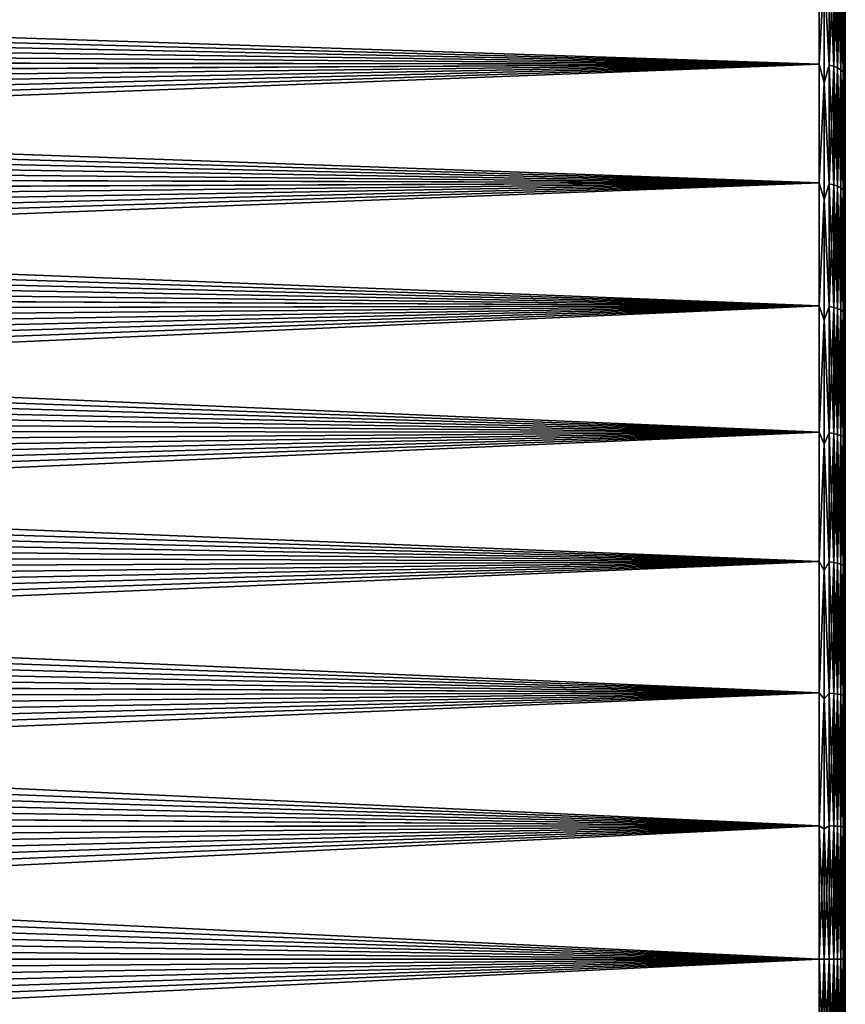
# Model space of a CAD drawing. Header units: metres. Extents: x -22 to 72, y -237 to 23.
# Tile 352 of 363: x 50.52 to 60, y -0.52 to 10.79. Entities that reach past the tile are written whole.
import ezdxf

# ---------------------------------------------------------------- set-up
doc = ezdxf.new("R2010")
doc.units = ezdxf.units.M
doc.layers.add('solid_509588_MEDIA_SW0001', color=7, linetype='CONTINUOUS')

msp = doc.modelspace()

# ---------------------------------------------------------------- linework, layer by layer
at = {"layer": 'solid_509588_MEDIA_SW0001'}
for points in [[(59.700001, 11.587123, 66.986046), (59.700001, 10.277775, 66.186966), (25.962852, 11.386528, 66.854973)], [(59.700001, 11.587123, 102.013954), (26.182413, 10.964672, 102.410217), (26.287201, 10.74994, 102.539925)], [(59.700001, 11.587123, 102.013954), (26.287201, 10.74994, 102.539925), (26.389166, 10.534346, 102.666664)], [(59.700001, 11.587123, 102.013954), (26.389166, 10.534346, 102.666664), (26.488371, 10.317932, 102.790443)], [(59.700001, 10.277775, 102.813034), (59.700001, 11.587123, 102.013954), (26.488371, 10.317932, 102.790443)], [(59.758526, 11.350341, 66.838524), (59.700001, 10.277775, 66.186966), (59.700001, 11.587123, 66.986046)], [(59.758526, 11.350341, 102.161476), (59.700001, 11.587123, 102.013954), (59.700001, 10.277775, 102.813034)], [(59.814861, 11.57451, 67.005112), (59.814861, 10.266587, 66.206894), (59.758526, 11.350341, 66.838524)], [(59.814861, 10.266587, 102.793106), (59.814861, 11.57451, 101.994888), (59.758526, 11.350341, 102.161476)], [(59.866768, 10.252998, 66.23111), (59.814861, 10.266587, 66.206894), (59.814861, 11.57451, 67.005112)], [(59.866768, 11.55919, 67.028267), (59.866768, 10.252998, 66.23111), (59.814861, 11.57451, 67.005112)], [(59.866768, 11.55919, 101.971733), (59.814861, 11.57451, 101.994888), (59.814861, 10.266587, 102.793106)], [(59.866768, 10.252998, 102.76889), (59.866768, 11.55919, 101.971733), (59.814861, 10.266587, 102.793106)], [(59.912258, 10.23471, 66.263695), (59.866768, 10.252998, 66.23111), (59.866768, 11.55919, 67.028267)], [(59.912258, 11.53857, 67.059433), (59.912258, 10.23471, 66.263695), (59.866768, 11.55919, 67.028267)], [(59.912258, 11.538571, 101.940567), (59.866768, 11.55919, 101.971733), (59.866768, 10.252998, 102.76889)], [(59.912258, 10.23471, 102.736305), (59.912258, 11.538571, 101.940567), (59.866768, 10.252998, 102.76889)], [(59.949574, 11.513448, 101.902596), (59.912258, 11.538571, 101.940567), (59.912258, 10.23471, 102.736305)], [(59.949574, 10.212425, 66.303406), (59.912258, 10.23471, 66.263695), (59.912258, 11.53857, 67.059433)], [(59.949574, 11.513448, 67.097404), (59.949574, 10.212425, 66.303406), (59.912258, 11.53857, 67.059433)], [(59.949574, 10.212425, 102.696594), (59.949574, 11.513448, 101.902596), (59.912258, 10.23471, 102.736305)], [(59.977276, 10.187004, 66.348701), (59.949574, 10.212425, 66.303406), (59.949574, 11.513448, 67.097404)], [(59.977276, 11.484788, 67.140724), (59.977276, 10.187004, 66.348701), (59.949574, 11.513448, 67.097404)], [(59.977276, 11.484788, 101.859276), (59.949574, 11.513448, 101.902596), (59.949574, 10.212425, 102.696594)], [(59.977276, 10.187004, 102.651299), (59.977276, 11.484788, 101.859276), (59.949574, 10.212425, 102.696594)], [(59.994305, 10.159424, 66.397842), (59.977276, 10.187004, 66.348701), (59.977276, 11.484788, 67.140724)], [(59.994305, 11.453694, 67.187721), (59.994305, 10.159424, 66.397842), (59.977276, 11.484788, 67.140724)], [(59.994305, 11.453694, 101.812279), (59.977276, 11.484788, 101.859276), (59.977276, 10.187004, 102.651299)], [(59.994305, 10.159424, 102.602158), (59.994305, 11.453694, 101.812279), (59.977276, 10.187004, 102.651299)], [(59.994305, 10.159424, 102.602158), (60, 11.408188, 101.772614), (59.994305, 11.453694, 101.812279)], [(59.994305, 11.453694, 67.187721), (60, 11.408188, 67.227386), (59.994305, 10.159424, 66.397842)], [(59.700001, 10.277775, 66.186966), (26.074074, 11.17265, 66.718781), (25.962852, 11.386528, 66.854973)], [(59.758526, 11.350341, 66.838524), (59.758526, 10.061466, 66.073799), (59.700001, 10.277775, 66.186966)], [(59.758526, 10.061466, 102.926201), (59.758526, 11.350341, 102.161476), (59.700001, 10.277775, 102.813034)], [(59.814861, 10.266587, 66.206894), (59.758526, 10.061466, 66.073799), (59.758526, 11.350341, 66.838524)], [(59.814861, 10.266587, 102.793106), (59.758526, 11.350341, 102.161476), (59.758526, 10.061466, 102.926201)], [(59.994305, 10.159424, 102.602158), (60, 10.116483, 102.559525), (60, 11.408188, 101.772614)], [(59.994305, 10.159424, 66.397842), (60, 11.408188, 67.227386), (60, 10.116483, 66.440475)], [(60, 11.408188, 67.227386), (60, 11.408188, 101.772614), (60, 10.116483, 102.559525)], [(60, 10.116483, 66.440475), (60, 11.408188, 67.227386), (60, 10.116483, 102.559525)], [(59.700001, 10.277775, 66.186966), (26.182388, 10.957884, 66.585625), (26.074074, 11.17265, 66.718781)], [(59.700001, 10.277775, 66.186966), (26.287783, 10.74232, 66.455536), (26.182388, 10.957884, 66.585625)], [(59.700001, 10.277775, 66.186966), (26.390305, 10.52602, 66.328514), (26.287783, 10.74232, 66.455536)], [(59.700001, 10.277775, 66.186966), (26.489998, 10.309046, 66.204544), (26.390305, 10.52602, 66.328514)], [(59.700001, 10.277775, 102.813034), (26.488371, 10.317932, 102.790443), (26.584871, 10.100739, 102.911278)], [(59.700001, 10.277775, 66.186966), (26.586912, 10.091457, 66.083633), (26.489998, 10.309046, 66.204544)], [(59.700001, 10.277775, 102.813034), (26.584871, 10.100739, 102.911278), (26.678715, 9.882822, 103.02916)], [(59.700001, 10.277775, 66.186966), (59.700001, 8.91359, 65.485588), (26.586912, 10.091457, 66.083633)], [(59.700001, 10.277775, 102.813034), (26.678715, 9.882822, 103.02916), (26.769737, 9.66438, 103.144028)], [(59.700001, 10.277775, 102.813034), (26.769737, 9.66438, 103.144028), (26.857971, 9.445384, 103.255928)], [(59.700001, 10.277775, 102.813034), (26.857971, 9.445384, 103.255928), (26.943516, 9.225739, 103.364937)], [(59.700001, 10.277775, 102.813034), (26.943516, 9.225739, 103.364937), (27.026466, 9.005344, 103.47113)], [(59.700001, 8.91359, 103.514412), (59.700001, 10.277775, 102.813034), (27.026466, 9.005344, 103.47113)], [(59.758526, 10.061466, 66.073799), (59.700001, 8.91359, 65.485588), (59.700001, 10.277775, 66.186966)], [(59.758526, 10.061466, 102.926201), (59.700001, 10.277775, 102.813034), (59.700001, 8.91359, 103.514412)], [(59.814861, 10.266587, 66.206894), (59.814861, 8.903888, 65.506287), (59.758526, 10.061466, 66.073799)], [(59.814861, 8.903888, 103.493713), (59.814861, 10.266587, 102.793106), (59.758526, 10.061466, 102.926201)], [(59.866768, 8.892103, 65.531425), (59.814861, 8.903888, 65.506287), (59.814861, 10.266587, 66.206894)], [(59.866768, 10.252998, 66.23111), (59.866768, 8.892103, 65.531425), (59.814861, 10.266587, 66.206894)], [(59.866768, 10.252998, 102.76889), (59.814861, 10.266587, 102.793106), (59.814861, 8.903888, 103.493713)], [(59.866768, 8.892103, 103.468575), (59.866768, 10.252998, 102.76889), (59.814861, 8.903888, 103.493713)], [(59.912258, 8.876242, 65.565262), (59.866768, 8.892103, 65.531425), (59.866768, 10.252998, 66.23111)], [(59.912258, 10.23471, 66.263695), (59.912258, 8.876242, 65.565262), (59.866768, 10.252998, 66.23111)], [(59.912258, 10.23471, 102.736305), (59.866768, 10.252998, 102.76889), (59.866768, 8.892103, 103.468575)], [(59.912258, 8.876242, 103.434738), (59.912258, 10.23471, 102.736305), (59.866768, 8.892103, 103.468575)], [(59.949574, 8.856915, 65.606483), (59.912258, 8.876242, 65.565262), (59.912258, 10.23471, 66.263695)], [(59.949574, 10.212425, 66.303406), (59.949574, 8.856915, 65.606483), (59.912258, 10.23471, 66.263695)], [(59.949574, 10.212425, 102.696594), (59.912258, 10.23471, 102.736305), (59.912258, 8.876242, 103.434738)], [(59.949574, 8.856915, 103.393517), (59.949574, 10.212425, 102.696594), (59.912258, 8.876242, 103.434738)], [(59.977276, 8.834867, 65.653519), (59.949574, 8.856915, 65.606483), (59.949574, 10.212425, 66.303406)], [(59.977276, 10.187004, 66.348701), (59.977276, 8.834867, 65.653519), (59.949574, 10.212425, 66.303406)], [(59.977276, 10.187004, 102.651299), (59.949574, 10.212425, 102.696594), (59.949574, 8.856915, 103.393517)], [(59.977276, 8.834867, 103.346481), (59.977276, 10.187004, 102.651299), (59.949574, 8.856915, 103.393517)], [(59.994305, 8.810948, 65.704544), (59.977276, 8.834867, 65.653519), (59.977276, 10.187004, 66.348701)], [(59.994305, 10.159424, 66.397842), (59.994305, 8.810948, 65.704544), (59.977276, 10.187004, 66.348701)], [(59.994305, 10.159424, 102.602158), (59.977276, 10.187004, 102.651299), (59.977276, 8.834867, 103.346481)], [(59.700001, 8.91359, 65.485588), (26.68107, 9.873339, 65.965782), (26.586912, 10.091457, 66.083633)], [(59.994305, 8.810948, 103.295456), (59.994305, 10.159424, 102.602158), (59.977276, 8.834867, 103.346481)], [(59.994305, 8.810948, 103.295456), (60, 10.116483, 102.559525), (59.994305, 10.159424, 102.602158)], [(59.994305, 10.159424, 66.397842), (60, 10.116483, 66.440475), (59.994305, 8.810948, 65.704544)], [(59.994305, 8.810948, 103.295456), (60, 8.7711, 103.24987), (60, 10.116483, 102.559525)], [(59.994305, 8.810948, 65.704544), (60, 10.116483, 66.440475), (60, 8.7711, 65.75013)], [(60, 10.116483, 66.440475), (60, 10.116483, 102.559525), (60, 8.7711, 103.24987)], [(60, 8.7711, 65.75013), (60, 10.116483, 66.440475), (60, 8.7711, 103.24987)], [(59.758526, 10.061466, 66.073799), (59.758526, 8.721321, 65.402969), (59.700001, 8.91359, 65.485588)], [(59.758526, 8.721321, 103.597031), (59.758526, 10.061466, 102.926201), (59.700001, 8.91359, 103.514412)], [(59.814861, 8.903888, 65.506287), (59.758526, 8.721321, 65.402969), (59.758526, 10.061466, 66.073799)], [(59.814861, 8.903888, 103.493713), (59.758526, 10.061466, 102.926201), (59.758526, 8.721321, 103.597031)], [(59.700001, 8.91359, 65.485588), (26.772305, 9.654941, 65.851082), (26.68107, 9.873339, 65.965782)], [(59.700001, 8.91359, 65.485588), (26.860659, 9.436201, 65.739456), (26.772305, 9.654941, 65.851082)], [(59.700001, 8.91359, 65.485588), (26.946255, 9.216966, 65.630775), (26.860659, 9.436201, 65.739456)], [(59.700001, 8.91359, 65.485588), (27.029217, 8.997074, 65.524948), (26.946255, 9.216966, 65.630775)], [(59.700001, 8.91359, 103.514412), (27.026466, 9.005344, 103.47113), (27.106924, 8.7841, 103.574577)], [(59.700001, 8.91359, 65.485588), (27.109665, 8.77636, 65.42186), (27.029217, 8.997074, 65.524948)], [(59.700001, 8.91359, 103.514412), (27.106924, 8.7841, 103.574577), (27.184969, 8.561919, 103.675339)], [(59.700001, 8.91359, 65.485588), (59.700001, 7.501849, 64.885658), (27.109665, 8.77636, 65.42186)], [(59.700001, 8.91359, 103.514412), (27.184969, 8.561919, 103.675339), (27.260431, 8.339074, 103.773293)], [(59.700001, 8.91359, 103.514412), (27.260431, 8.339074, 103.773293), (27.333309, 8.115613, 103.868446)], [(59.700001, 8.91359, 103.514412), (27.333309, 8.115613, 103.868446), (27.403685, 7.891457, 103.960854)], [(59.700001, 8.91359, 103.514412), (27.403685, 7.891457, 103.960854), (27.471643, 7.666525, 104.05056)], [(59.700001, 7.501849, 104.114342), (59.700001, 8.91359, 103.514412), (27.471643, 7.666525, 104.05056)], [(59.758526, 8.721321, 65.402969), (59.700001, 7.501849, 64.885658), (59.700001, 8.91359, 65.485588)], [(59.758526, 8.721321, 103.597031), (59.700001, 8.91359, 103.514412), (59.700001, 7.501849, 104.114342)], [(59.814861, 8.903888, 65.506287), (59.814861, 7.493683, 64.907013), (59.758526, 8.721321, 65.402969)], [(59.814861, 7.493683, 104.092987), (59.814861, 8.903888, 103.493713), (59.758526, 8.721321, 103.597031)], [(59.866768, 7.483764, 64.932945), (59.814861, 7.493683, 64.907013), (59.814861, 8.903888, 65.506287)], [(59.866768, 8.892103, 65.531425), (59.866768, 7.483764, 64.932945), (59.814861, 8.903888, 65.506287)], [(59.866768, 8.892103, 103.468575), (59.814861, 8.903888, 103.493713), (59.814861, 7.493683, 104.092987)], [(59.866768, 7.483764, 104.067055), (59.866768, 8.892103, 103.468575), (59.814861, 7.493683, 104.092987)], [(59.912258, 7.470415, 64.96785), (59.866768, 7.483764, 64.932945), (59.866768, 8.892103, 65.531425)], [(59.912258, 8.876242, 65.565262), (59.912258, 7.470415, 64.96785), (59.866768, 8.892103, 65.531425)], [(59.912258, 8.876242, 103.434738), (59.866768, 8.892103, 103.468575), (59.866768, 7.483764, 104.067055)], [(59.912258, 7.470415, 104.03215), (59.912258, 8.876242, 103.434738), (59.866768, 7.483764, 104.067055)], [(59.949574, 7.454149, 65.010376), (59.912258, 7.470415, 64.96785), (59.912258, 8.876242, 65.565262)], [(59.949574, 8.856915, 65.606483), (59.949574, 7.454149, 65.010376), (59.912258, 8.876242, 65.565262)], [(59.949574, 8.856915, 103.393517), (59.912258, 8.876242, 103.434738), (59.912258, 7.470415, 104.03215)], [(59.949574, 7.454149, 103.989624), (59.949574, 8.856915, 103.393517), (59.912258, 7.470415, 104.03215)], [(59.977276, 7.435594, 65.058891), (59.949574, 7.454149, 65.010376), (59.949574, 8.856915, 65.606483)], [(59.977276, 8.834867, 65.653519), (59.977276, 7.435594, 65.058891), (59.949574, 8.856915, 65.606483)], [(59.977276, 8.834867, 103.346481), (59.949574, 8.856915, 103.393517), (59.949574, 7.454149, 103.989624)], [(59.977276, 7.435594, 103.941109), (59.977276, 8.834867, 103.346481), (59.949574, 7.454149, 103.989624)], [(59.994305, 7.415463, 65.111526), (59.977276, 7.435594, 65.058891), (59.977276, 8.834867, 65.653519)], [(59.994305, 8.810948, 65.704544), (59.994305, 7.415463, 65.111526), (59.977276, 8.834867, 65.653519)], [(59.994305, 8.810948, 103.295456), (59.977276, 8.834867, 103.346481), (59.977276, 7.435594, 103.941109)], [(59.700001, 7.501849, 64.885658), (27.187702, 8.554686, 65.321434), (27.109665, 8.77636, 65.42186)], [(59.758526, 8.721321, 65.402969), (59.758526, 7.336733, 64.82946), (59.700001, 7.501849, 64.885658)], [(59.758526, 7.336733, 104.17054), (59.758526, 8.721321, 103.597031), (59.700001, 7.501849, 104.114342)], [(59.814861, 7.493683, 64.907013), (59.758526, 7.336733, 64.82946), (59.758526, 8.721321, 65.402969)], [(59.814861, 7.493683, 104.092987), (59.758526, 8.721321, 103.597031), (59.758526, 7.336733, 104.17054)], [(59.994305, 7.415463, 103.888474), (59.994305, 8.810948, 103.295456), (59.977276, 7.435594, 103.941109)], [(59.994305, 7.415463, 103.888474), (60, 8.7711, 103.24987), (59.994305, 8.810948, 103.295456)], [(59.994305, 8.810948, 65.704544), (60, 8.7711, 65.75013), (59.994305, 7.415463, 65.111526)], [(59.994305, 7.415463, 103.888474), (60, 7.377966, 103.840492), (60, 8.7711, 103.24987)], [(59.994305, 7.415463, 65.111526), (60, 8.7711, 65.75013), (60, 7.377966, 65.159508)], [(60, 8.7711, 65.75013), (60, 8.7711, 103.24987), (60, 7.377966, 103.840492)], [(60, 7.377966, 65.159508), (60, 8.7711, 65.75013), (60, 7.377966, 103.840492)], [(59.700001, 7.501849, 64.885658), (27.263126, 8.332412, 65.223824), (27.187702, 8.554686, 65.321434)], [(59.700001, 7.501849, 64.885658), (27.335928, 8.109597, 65.129028), (27.263126, 8.332412, 65.223824)], [(59.700001, 7.501849, 64.885658), (27.406206, 7.886129, 65.036987), (27.335928, 8.109597, 65.129028)], [(59.700001, 7.501849, 64.885658), (27.474058, 7.661889, 64.947624), (27.406206, 7.886129, 65.036987)], [(59.700001, 7.501849, 104.114342), (27.471643, 7.666525, 104.05056), (27.537271, 7.440735, 104.137604)], [(59.700001, 7.501849, 64.885658), (27.539579, 7.436756, 64.860893), (27.474058, 7.661889, 64.947624)], [(59.700001, 7.501849, 104.114342), (27.537271, 7.440735, 104.137604), (27.600641, 7.21402, 104.222015)], [(59.700001, 7.501849, 64.885658), (59.700001, 6.050081, 64.390388), (27.539579, 7.436756, 64.860893)], [(59.700001, 7.501849, 104.114342), (27.600641, 7.21402, 104.222015), (27.661606, 6.986694, 104.303688)], [(59.700001, 7.501849, 104.114342), (27.661606, 6.986694, 104.303688), (27.720154, 6.758782, 104.382629)], [(59.700001, 7.501849, 104.114342), (27.720154, 6.758782, 104.382629), (27.776365, 6.53013, 104.458893)], [(59.700001, 7.501849, 104.114342), (27.776365, 6.53013, 104.458893), (27.830326, 6.30058, 104.532539)], [(59.700001, 7.501849, 104.114342), (27.830326, 6.30058, 104.532539), (27.882116, 6.069972, 104.603615)], [(59.700001, 6.050081, 104.609612), (59.700001, 7.501849, 104.114342), (27.882116, 6.069972, 104.603615)], [(59.758526, 7.336733, 64.82946), (59.700001, 6.050081, 64.390388), (59.700001, 7.501849, 64.885658)], [(59.758526, 7.336733, 104.17054), (59.700001, 7.501849, 104.114342), (59.700001, 6.050081, 104.609612)], [(59.814861, 7.493683, 64.907013), (59.814861, 6.043496, 64.412277), (59.758526, 7.336733, 64.82946)], [(59.814861, 6.043496, 104.587723), (59.814861, 7.493683, 104.092987), (59.758526, 7.336733, 104.17054)], [(59.866768, 6.035496, 64.438866), (59.814861, 6.043496, 64.412277), (59.814861, 7.493683, 64.907013)], [(59.866768, 7.483764, 64.932945), (59.866768, 6.035496, 64.438866), (59.814861, 7.493683, 64.907013)], [(59.866768, 7.483764, 104.067055), (59.814861, 7.493683, 104.092987), (59.814861, 6.043496, 104.587723)], [(59.866768, 6.035496, 104.561134), (59.866768, 7.483764, 104.067055), (59.814861, 6.043496, 104.587723)], [(59.912258, 6.02473, 64.474648), (59.866768, 6.035496, 64.438866), (59.866768, 7.483764, 64.932945)], [(59.912258, 7.470415, 64.96785), (59.912258, 6.02473, 64.474648), (59.866768, 7.483764, 64.932945)], [(59.912258, 7.470415, 104.03215), (59.866768, 7.483764, 104.067055), (59.866768, 6.035496, 104.561134)], [(59.912258, 6.02473, 104.525352), (59.912258, 7.470415, 104.03215), (59.866768, 6.035496, 104.561134)], [(59.949574, 6.011613, 64.51825), (59.912258, 6.02473, 64.474648), (59.912258, 7.470415, 64.96785)], [(59.949574, 7.454149, 65.010376), (59.949574, 6.011613, 64.51825), (59.912258, 7.470415, 64.96785)], [(59.949574, 7.454149, 103.989624), (59.912258, 7.470415, 104.03215), (59.912258, 6.02473, 104.525352)], [(59.700001, 6.050081, 64.390388), (27.602861, 7.210629, 64.776741), (27.539579, 7.436756, 64.860893)], [(59.949574, 6.011613, 104.48175), (59.949574, 7.454149, 103.989624), (59.912258, 6.02473, 104.525352)], [(59.977276, 5.996648, 64.567993), (59.949574, 6.011613, 64.51825), (59.949574, 7.454149, 65.010376)], [(59.977276, 7.435594, 65.058891), (59.977276, 5.996648, 64.567993), (59.949574, 7.454149, 65.010376)], [(59.977276, 7.435594, 103.941109), (59.949574, 7.454149, 103.989624), (59.949574, 6.011613, 104.48175)], [(59.977276, 5.996648, 104.432007), (59.977276, 7.435594, 103.941109), (59.949574, 6.011613, 104.48175)], [(59.994305, 5.980413, 64.621956), (59.977276, 5.996648, 64.567993), (59.977276, 7.435594, 65.058891)], [(59.994305, 7.415463, 65.111526), (59.994305, 5.980413, 64.621956), (59.977276, 7.435594, 65.058891)], [(59.994305, 7.415463, 103.888474), (59.977276, 7.435594, 103.941109), (59.977276, 5.996648, 104.432007)], [(59.994305, 5.980413, 104.378044), (59.994305, 7.415463, 103.888474), (59.977276, 5.996648, 104.432007)], [(59.994305, 5.980413, 104.378044), (60, 7.377966, 103.840492), (59.994305, 7.415463, 103.888474)], [(59.994305, 7.415463, 65.111526), (60, 7.377966, 65.159508), (59.994305, 5.980413, 64.621956)], [(59.994305, 5.980413, 104.378044), (60, 5.944278, 104.328102), (60, 7.377966, 103.840492)], [(59.994305, 5.980413, 64.621956), (60, 7.377966, 65.159508), (60, 5.944278, 64.671898)], [(60, 7.377966, 65.159508), (60, 7.377966, 103.840492), (60, 5.944278, 104.328102)], [(60, 5.944278, 64.671898), (60, 7.377966, 65.159508), (60, 5.944278, 104.328102)], [(59.758526, 7.336733, 64.82946), (59.758526, 5.91476, 64.356178), (59.700001, 6.050081, 64.390388)], [(59.758526, 5.91476, 104.643822), (59.758526, 7.336733, 104.17054), (59.700001, 6.050081, 104.609612)], [(59.814861, 6.043496, 64.412277), (59.758526, 5.91476, 64.356178), (59.758526, 7.336733, 64.82946)], [(59.814861, 6.043496, 104.587723), (59.758526, 7.336733, 104.17054), (59.758526, 5.91476, 104.643822)], [(59.700001, 6.050081, 64.390388), (27.663742, 6.983842, 64.695305), (27.602861, 7.210629, 64.776741)], [(59.700001, 6.050081, 64.390388), (27.722206, 6.75644, 64.616577), (27.663742, 6.983842, 64.695305)], [(59.700001, 6.050081, 64.390388), (27.778334, 6.528271, 64.540497), (27.722206, 6.75644, 64.616577)], [(59.700001, 6.050081, 64.390388), (27.832209, 6.299181, 64.467018), (27.778334, 6.528271, 64.540497)], [(59.700001, 6.050081, 64.390388), (27.883913, 6.069014, 64.396095), (27.832209, 6.299181, 64.467018)], [(59.700001, 6.050081, 104.609612), (27.882116, 6.069972, 104.603615), (27.931814, 5.838153, 104.672157)], [(59.700001, 6.050081, 64.390388), (27.933525, 5.83762, 64.32769), (27.883913, 6.069014, 64.396095)], [(59.700001, 6.050081, 104.609612), (27.931814, 5.838153, 104.672157), (27.979322, 5.605324, 104.738091)], [(59.700001, 6.050081, 64.390388), (59.700001, 4.566034, 64.002403), (27.933525, 5.83762, 64.32769)], [(59.700001, 6.050081, 104.609612), (27.979322, 5.605324, 104.738091), (28.024607, 5.371604, 104.801376)], [(59.700001, 6.050081, 104.609612), (28.024607, 5.371604, 104.801376), (28.067711, 5.136972, 104.862015)], [(59.700001, 6.050081, 104.609612), (28.067711, 5.136972, 104.862015), (28.108681, 4.901405, 104.919998)], [(59.700001, 6.050081, 104.609612), (28.108681, 4.901405, 104.919998), (28.147564, 4.664878, 104.975327)], [(59.700001, 4.566034, 104.997597), (59.700001, 6.050081, 104.609612), (28.147564, 4.664878, 104.975327)], [(59.758526, 5.91476, 64.356178), (59.700001, 4.566034, 64.002403), (59.700001, 6.050081, 64.390388)], [(59.758526, 5.91476, 104.643822), (59.700001, 6.050081, 104.609612), (59.700001, 4.566034, 104.997597)], [(59.814861, 6.043496, 64.412277), (59.814861, 4.561063, 64.024719), (59.758526, 5.91476, 64.356178)], [(59.814861, 4.561063, 104.975281), (59.814861, 6.043496, 104.587723), (59.758526, 5.91476, 104.643822)], [(59.866768, 4.555027, 64.051819), (59.814861, 4.561063, 64.024719), (59.814861, 6.043496, 64.412277)], [(59.866768, 6.035496, 64.438866), (59.866768, 4.555027, 64.051819), (59.814861, 6.043496, 64.412277)], [(59.866768, 6.035496, 104.561134), (59.814861, 6.043496, 104.587723), (59.814861, 4.561063, 104.975281)], [(59.866768, 4.555027, 104.948181), (59.866768, 6.035496, 104.561134), (59.814861, 4.561063, 104.975281)], [(59.912258, 4.546901, 64.088295), (59.866768, 4.555027, 64.051819), (59.866768, 6.035496, 64.438866)], [(59.912258, 6.02473, 64.474648), (59.912258, 4.546901, 64.088295), (59.866768, 6.035496, 64.438866)], [(59.912258, 6.02473, 104.525352), (59.866768, 6.035496, 104.561134), (59.866768, 4.555027, 104.948181)], [(59.912258, 4.546901, 104.911705), (59.912258, 6.02473, 104.525352), (59.866768, 4.555027, 104.948181)], [(59.949574, 4.537001, 64.132736), (59.912258, 4.546901, 64.088295), (59.912258, 6.02473, 64.474648)], [(59.949574, 6.011613, 64.51825), (59.949574, 4.537001, 64.132736), (59.912258, 6.02473, 64.474648)], [(59.949574, 6.011613, 104.48175), (59.912258, 6.02473, 104.525352), (59.912258, 4.546901, 104.911705)], [(59.949574, 4.537001, 104.867264), (59.949574, 6.011613, 104.48175), (59.912258, 4.546901, 104.911705)], [(59.977276, 4.525708, 64.183434), (59.949574, 4.537001, 64.132736), (59.949574, 6.011613, 64.51825)], [(59.977276, 5.996648, 64.567993), (59.977276, 4.525708, 64.183434), (59.949574, 6.011613, 64.51825)], [(59.977276, 5.996648, 104.432007), (59.949574, 6.011613, 104.48175), (59.949574, 4.537001, 104.867264)], [(59.977276, 4.525708, 104.816566), (59.977276, 5.996648, 104.432007), (59.949574, 4.537001, 104.867264)], [(59.994305, 4.513455, 64.238441), (59.977276, 4.525708, 64.183434), (59.977276, 5.996648, 64.567993)], [(59.994305, 5.980413, 64.621956), (59.994305, 4.513455, 64.238441), (59.977276, 5.996648, 64.567993)], [(59.994305, 5.980413, 104.378044), (59.977276, 5.996648, 104.432007), (59.977276, 4.525708, 104.816566)], [(59.758526, 5.91476, 64.356178), (59.758526, 4.462646, 63.98555), (59.700001, 4.566034, 64.002403)], [(59.758526, 4.462646, 105.01445), (59.758526, 5.91476, 104.643822), (59.700001, 4.566034, 104.997597)], [(59.814861, 4.561063, 64.024719), (59.758526, 4.462646, 63.98555), (59.758526, 5.91476, 64.356178)], [(59.814861, 4.561063, 104.975281), (59.758526, 5.91476, 104.643822), (59.758526, 4.462646, 105.01445)], [(59.994305, 4.513455, 104.761559), (59.994305, 5.980413, 104.378044), (59.977276, 4.525708, 104.816566)], [(59.994305, 4.513455, 104.761559), (60, 5.944278, 104.328102), (59.994305, 5.980413, 104.378044)], [(59.994305, 5.980413, 64.621956), (60, 5.944278, 64.671898), (59.994305, 4.513455, 64.238441)], [(59.994305, 4.513455, 104.761559), (60, 4.479184, 104.709541), (60, 5.944278, 104.328102)], [(59.994305, 4.513455, 64.238441), (60, 5.944278, 64.671898), (60, 4.479184, 64.290459)], [(60, 5.944278, 64.671898), (60, 5.944278, 104.328102), (60, 4.479184, 104.709541)], [(60, 4.479184, 64.290459), (60, 5.944278, 64.671898), (60, 4.479184, 104.709541)], [(59.700001, 4.566034, 64.002403), (27.980946, 5.605196, 64.261871), (27.933525, 5.83762, 64.32769)], [(59.700001, 4.566034, 64.002403), (28.02614, 5.371862, 64.198692), (27.980946, 5.605196, 64.261871)], [(59.700001, 4.566034, 64.002403), (28.069155, 5.137593, 64.138145), (28.02614, 5.371862, 64.198692)], [(59.700001, 4.566034, 64.002403), (28.110037, 4.902364, 64.080231), (28.069155, 5.137593, 64.138145)], [(59.700001, 4.566034, 64.002403), (28.148829, 4.666151, 64.024963), (28.110037, 4.902364, 64.080231)], [(59.700001, 4.566034, 104.997597), (28.147564, 4.664878, 104.975327), (28.184401, 4.427372, 105.027992)], [(59.700001, 4.566034, 64.002403), (28.185575, 4.42893, 63.972347), (28.148829, 4.666151, 64.024963)], [(59.700001, 4.566034, 104.997597), (28.184401, 4.427372, 105.027992), (28.219133, 4.189031, 105.07795)], [(59.700001, 4.566034, 64.002403), (59.700001, 3.057625, 63.723789), (28.185575, 4.42893, 63.972347)], [(59.700001, 4.566034, 104.997597), (28.219133, 4.189031, 105.07795), (28.251743, 3.949902, 105.125183)], [(59.700001, 4.566034, 104.997597), (28.251743, 3.949902, 105.125183), (28.282259, 3.709931, 105.169701)], [(59.700001, 4.566034, 104.997597), (28.282259, 3.709931, 105.169701), (28.310719, 3.469062, 105.211487)], [(59.700001, 4.566034, 104.997597), (28.310719, 3.469062, 105.211487), (28.337152, 3.227237, 105.250542)], [(59.700001, 3.057625, 105.276207), (59.700001, 4.566034, 104.997597), (28.337152, 3.227237, 105.250542)], [(59.758526, 4.462646, 63.98555), (59.700001, 3.057625, 63.723789), (59.700001, 4.566034, 64.002403)], [(59.758526, 4.462646, 105.01445), (59.700001, 4.566034, 104.997597), (59.700001, 3.057625, 105.276207)], [(59.814861, 4.561063, 64.024719), (59.814861, 3.054296, 63.746403), (59.758526, 4.462646, 63.98555)], [(59.814861, 3.054296, 105.253593), (59.814861, 4.561063, 104.975281), (59.758526, 4.462646, 105.01445)], [(59.866768, 3.050254, 63.773876), (59.814861, 3.054296, 63.746403), (59.814861, 4.561063, 64.024719)], [(59.866768, 4.555027, 64.051819), (59.866768, 3.050254, 63.773876), (59.814861, 4.561063, 64.024719)], [(59.866768, 4.555027, 104.948181), (59.814861, 4.561063, 104.975281), (59.814861, 3.054296, 105.253593)], [(59.866768, 3.050254, 105.226128), (59.866768, 4.555027, 104.948181), (59.814861, 3.054296, 105.253593)], [(59.912258, 3.044813, 63.810844), (59.866768, 3.050254, 63.773876), (59.866768, 4.555027, 64.051819)], [(59.912258, 4.546901, 64.088295), (59.912258, 3.044813, 63.810844), (59.866768, 4.555027, 64.051819)], [(59.912258, 4.546901, 104.911705), (59.866768, 4.555027, 104.948181), (59.866768, 3.050254, 105.226128)], [(59.912258, 3.044813, 105.189156), (59.912258, 4.546901, 104.911705), (59.866768, 3.050254, 105.226128)], [(59.949574, 3.038183, 63.855892), (59.912258, 3.044813, 63.810844), (59.912258, 4.546901, 64.088295)], [(59.949574, 4.537001, 64.132736), (59.949574, 3.038183, 63.855892), (59.912258, 4.546901, 64.088295)], [(59.949574, 4.537001, 104.867264), (59.912258, 4.546901, 104.911705), (59.912258, 3.044813, 105.189156)], [(59.949574, 3.038183, 105.144112), (59.949574, 4.537001, 104.867264), (59.912258, 3.044813, 105.189156)], [(59.977276, 3.03062, 63.90728), (59.949574, 3.038183, 63.855892), (59.949574, 4.537001, 64.132736)], [(59.977276, 4.525708, 64.183434), (59.977276, 3.03062, 63.90728), (59.949574, 4.537001, 64.132736)], [(59.977276, 4.525708, 104.816566), (59.949574, 4.537001, 104.867264), (59.949574, 3.038183, 105.144112)], [(59.977276, 3.03062, 105.09272), (59.977276, 4.525708, 104.816566), (59.949574, 3.038183, 105.144112)], [(59.994305, 3.022415, 63.963032), (59.977276, 3.03062, 63.90728), (59.977276, 4.525708, 64.183434)], [(59.994305, 4.513455, 64.238441), (59.994305, 3.022415, 63.963032), (59.977276, 4.525708, 64.183434)], [(59.994305, 4.513455, 104.761559), (59.977276, 4.525708, 104.816566), (59.977276, 3.03062, 105.09272)], [(59.700001, 3.057625, 63.723789), (28.220221, 4.190852, 63.922421), (28.185575, 4.42893, 63.972347)], [(59.758526, 4.462646, 63.98555), (59.758526, 2.987791, 63.719456), (59.700001, 3.057625, 63.723789)], [(59.758526, 2.987791, 105.280548), (59.758526, 4.462646, 105.01445), (59.700001, 3.057625, 105.276207)], [(59.814861, 3.054296, 63.746403), (59.758526, 2.987791, 63.719456), (59.758526, 4.462646, 63.98555)], [(59.814861, 3.054296, 105.253593), (59.758526, 4.462646, 105.01445), (59.758526, 2.987791, 105.280548)], [(59.994305, 3.022415, 105.036964), (59.994305, 4.513455, 104.761559), (59.977276, 3.03062, 105.09272)], [(59.994305, 3.022415, 105.036964), (60, 4.479184, 104.709541), (59.994305, 4.513455, 104.761559)], [(59.994305, 4.513455, 64.238441), (60, 4.479184, 64.290459), (59.994305, 3.022415, 63.963032)], [(59.994305, 3.022415, 105.036964), (60, 2.993094, 104.982468), (60, 4.479184, 104.709541)], [(59.994305, 3.022415, 63.963032), (60, 4.479184, 64.290459), (60, 2.993094, 64.017532)], [(60, 4.479184, 64.290459), (60, 4.479184, 104.709541), (60, 2.993094, 104.982468)], [(60, 2.993094, 64.017532), (60, 4.479184, 64.290459), (60, 2.993094, 104.982468)], [(59.700001, 3.057625, 63.723789), (28.252739, 3.951965, 63.87521), (28.220221, 4.190852, 63.922421)], [(59.700001, 3.057625, 63.723789), (28.283165, 3.712207, 63.830711), (28.252739, 3.951965, 63.87521)], [(59.700001, 3.057625, 63.723789), (28.311535, 3.471518, 63.788925), (28.283165, 3.712207, 63.830711)], [(59.700001, 3.057625, 63.723789), (28.337883, 3.229835, 63.749863), (28.311535, 3.471518, 63.788925)], [(59.700001, 3.057625, 105.276207), (28.337152, 3.227237, 105.250542), (28.361593, 2.984402, 105.286858)], [(59.700001, 3.057625, 63.723789), (28.362242, 2.987097, 63.713531), (28.337883, 3.229835, 63.749863)], [(59.700001, 3.057625, 105.276207), (28.361593, 2.984402, 105.286858), (28.383991, 2.740752, 105.320381)], [(59.700001, 3.057625, 63.723789), (59.700001, 1.532902, 63.556023), (28.362242, 2.987097, 63.713531)], [(59.700001, 3.057625, 105.276207), (28.383991, 2.740752, 105.320381), (28.40432, 2.49637, 105.351097)], [(59.700001, 3.057625, 105.276207), (28.40432, 2.49637, 105.351097), (28.422625, 2.251156, 105.37899)], [(59.700001, 3.057625, 105.276207), (28.422625, 2.251156, 105.37899), (28.438946, 2.005008, 105.404068)], [(59.700001, 3.057625, 105.276207), (28.438946, 2.005008, 105.404068), (28.453325, 1.757826, 105.4263)], [(59.700001, 1.532902, 105.443977), (59.700001, 3.057625, 105.276207), (28.453325, 1.757826, 105.4263)], [(59.758526, 2.987791, 63.719456), (59.700001, 1.532902, 63.556023), (59.700001, 3.057625, 63.723789)], [(59.758526, 2.987791, 105.280548), (59.700001, 3.057625, 105.276207), (59.700001, 1.532902, 105.443977)], [(59.814861, 3.054296, 63.746403), (59.814861, 1.531233, 63.578819), (59.758526, 2.987791, 63.719456)], [(59.814861, 1.531233, 105.421181), (59.814861, 3.054296, 105.253593), (59.758526, 2.987791, 105.280548)], [(59.866768, 1.529206, 63.60651), (59.814861, 1.531233, 63.578819), (59.814861, 3.054296, 63.746403)], [(59.866768, 3.050254, 63.773876), (59.866768, 1.529206, 63.60651), (59.814861, 3.054296, 63.746403)], [(59.866768, 3.050254, 105.226128), (59.814861, 3.054296, 105.253593), (59.814861, 1.531233, 105.421181)], [(59.700001, 1.532902, 63.556023), (28.384556, 2.74351, 63.679981), (28.362242, 2.987097, 63.713531)], [(59.758526, 2.987791, 63.719456), (59.758526, 1.497712, 63.559254), (59.700001, 1.532902, 63.556023)], [(59.758526, 1.497712, 105.440742), (59.758526, 2.987791, 105.280548), (59.700001, 1.532902, 105.443977)], [(59.814861, 1.531233, 63.578819), (59.758526, 1.497712, 63.559254), (59.758526, 2.987791, 63.719456)], [(59.814861, 1.531233, 105.421181), (59.758526, 2.987791, 105.280548), (59.758526, 1.497712, 105.440742)], [(59.866768, 1.529206, 105.393486), (59.866768, 3.050254, 105.226128), (59.814861, 1.531233, 105.421181)], [(59.912258, 1.526479, 63.64378), (59.866768, 1.529206, 63.60651), (59.866768, 3.050254, 63.773876)], [(59.912258, 3.044813, 63.810844), (59.912258, 1.526479, 63.64378), (59.866768, 3.050254, 63.773876)], [(59.912258, 3.044813, 105.189156), (59.866768, 3.050254, 105.226128), (59.866768, 1.529206, 105.393486)], [(59.912258, 1.526479, 105.356216), (59.912258, 3.044813, 105.189156), (59.866768, 1.529206, 105.393486)], [(59.949574, 1.523155, 63.68919), (59.912258, 1.526479, 63.64378), (59.912258, 3.044813, 63.810844)], [(59.949574, 3.038183, 63.855892), (59.949574, 1.523155, 63.68919), (59.912258, 3.044813, 63.810844)], [(59.949574, 3.038183, 105.144112), (59.912258, 3.044813, 105.189156), (59.912258, 1.526479, 105.356216)], [(59.949574, 1.523155, 105.310806), (59.949574, 3.038183, 105.144112), (59.912258, 1.526479, 105.356216)], [(59.977276, 1.519363, 63.740993), (59.949574, 1.523155, 63.68919), (59.949574, 3.038183, 63.855892)], [(59.977276, 3.03062, 63.90728), (59.977276, 1.519363, 63.740993), (59.949574, 3.038183, 63.855892)], [(59.977276, 3.03062, 105.09272), (59.949574, 3.038183, 105.144112), (59.949574, 1.523155, 105.310806)], [(59.977276, 1.519363, 105.259003), (59.977276, 3.03062, 105.09272), (59.949574, 1.523155, 105.310806)], [(59.994305, 1.51525, 63.797195), (59.977276, 1.519363, 63.740993), (59.977276, 3.03062, 63.90728)], [(59.994305, 3.022415, 63.963032), (59.994305, 1.51525, 63.797195), (59.977276, 3.03062, 63.90728)], [(59.994305, 3.022415, 105.036964), (59.977276, 3.03062, 105.09272), (59.977276, 1.519363, 105.259003)], [(59.994305, 1.51525, 105.202805), (59.994305, 3.022415, 105.036964), (59.977276, 1.519363, 105.259003)], [(59.994305, 1.51525, 105.202805), (60, 2.993094, 104.982468), (59.994305, 3.022415, 105.036964)], [(59.994305, 3.022415, 63.963032), (60, 2.993094, 64.017532), (59.994305, 1.51525, 63.797195)], [(59.994305, 1.51525, 105.202805), (60, 1.496633, 105.145874), (60, 2.993094, 104.982468)], [(59.994305, 1.51525, 63.797195), (60, 2.993094, 64.017532), (60, 1.496633, 63.85413)], [(60, 2.993094, 64.017532), (60, 2.993094, 104.982468), (60, 1.496633, 105.145874)], [(60, 1.496633, 63.85413), (60, 2.993094, 64.017532), (60, 1.496633, 105.145874)], [(59.700001, 1.532902, 63.556023), (28.404802, 2.499162, 63.649239), (28.384556, 2.74351, 63.679981)], [(59.700001, 1.532902, 63.556023), (28.423027, 2.253942, 63.621307), (28.404802, 2.499162, 63.649239)], [(59.700001, 1.532902, 63.556023), (28.439272, 2.007738, 63.596195), (28.423027, 2.253942, 63.621307)], [(59.700001, 1.532902, 63.556023), (28.453581, 1.760439, 63.573917), (28.439272, 2.007738, 63.596195)], [(59.700001, 1.532902, 105.443977), (28.453325, 1.757826, 105.4263), (28.465801, 1.509508, 105.445679)], [(59.700001, 1.532902, 63.556023), (28.466, 1.511934, 63.554497), (28.453581, 1.760439, 63.573917)], [(59.700001, 1.532902, 105.443977), (28.465801, 1.509508, 105.445679), (28.476364, 1.260127, 105.462158)], [(59.700001, 1.532902, 63.556023), (59.700001, 0, 63.5), (28.466, 1.511934, 63.554497)], [(28.476513, 1.262298, 63.537971), (28.466, 1.511934, 63.554497), (59.700001, 0, 63.5)], [(59.700001, 1.532902, 105.443977), (28.476364, 1.260127, 105.462158), (28.484983, 1.009818, 105.475708)], [(59.700001, 1.532902, 105.443977), (28.484983, 1.009818, 105.475708), (28.491655, 0.758616, 105.48629)], [(59.700001, 1.532902, 105.443977), (28.491655, 0.758616, 105.48629), (28.496382, 0.506555, 105.493889)], [(59.700001, 1.532902, 105.443977), (28.496382, 0.506555, 105.493889), (28.499165, 0.253671, 105.498466)], [(59.700001, 1.532902, 105.443977), (28.499165, 0.253671, 105.498466), (28.5, 0, 105.5)], [(59.700001, 1.532902, 105.443977), (28.5, 0, 105.5), (59.700001, 0, 105.5)], [(59.758526, 0, 63.505764), (59.700001, 0, 63.5), (59.700001, 1.532902, 63.556023)], [(59.758526, 1.497712, 105.440742), (59.700001, 1.532902, 105.443977), (59.700001, 0, 105.5)], [(59.758526, 1.497712, 63.559254), (59.758526, 0, 63.505764), (59.700001, 1.532902, 63.556023)], [(59.758526, 1.497712, 105.440742), (59.700001, 0, 105.5), (59.758526, 0, 105.494232)], [(59.814861, 1.531233, 105.421181), (59.758526, 0, 105.494232), (59.814861, 0, 105.477142)], [(59.814861, 1.531233, 105.421181), (59.758526, 1.497712, 105.440742), (59.758526, 0, 105.494232)], [(59.814861, 1.531233, 63.578819), (59.814861, 0, 63.522858), (59.758526, 1.497712, 63.559254)], [(59.758526, 1.497712, 63.559254), (59.814861, 0, 63.522858), (59.758526, 0, 63.505764)], [(59.866768, 1.529206, 105.393486), (59.814861, 1.531233, 105.421181), (59.814861, 0, 105.477142)], [(59.814861, 1.531233, 63.578819), (59.866768, 0, 63.550625), (59.814861, 0, 63.522858)], [(59.866768, 1.529206, 63.60651), (59.866768, 0, 63.550625), (59.814861, 1.531233, 63.578819)], [(59.866768, 1.529206, 105.393486), (59.814861, 0, 105.477142), (59.866768, 0, 105.449379)], [(59.912258, 1.526479, 105.356216), (59.866768, 1.529206, 105.393486), (59.866768, 0, 105.449379)], [(59.866768, 1.529206, 63.60651), (59.912258, 0, 63.587994), (59.866768, 0, 63.550625)], [(59.912258, 1.526479, 63.64378), (59.912258, 0, 63.587994), (59.866768, 1.529206, 63.60651)], [(59.912258, 1.526479, 105.356216), (59.866768, 0, 105.449379), (59.912258, 0, 105.41201)], [(59.949574, 1.523155, 105.310806), (59.912258, 1.526479, 105.356216), (59.912258, 0, 105.41201)], [(59.912258, 1.526479, 63.64378), (59.949574, 0, 63.633526), (59.912258, 0, 63.587994)], [(59.949574, 1.523155, 63.68919), (59.949574, 0, 63.633526), (59.912258, 1.526479, 63.64378)], [(59.949574, 1.523155, 105.310806), (59.912258, 0, 105.41201), (59.949574, 0, 105.366478)], [(59.977276, 1.519363, 105.259003), (59.949574, 1.523155, 105.310806), (59.949574, 0, 105.366478)], [(59.949574, 1.523155, 63.68919), (59.977276, 0, 63.685467), (59.949574, 0, 63.633526)], [(59.977276, 1.519363, 63.740993), (59.977276, 0, 63.685467), (59.949574, 1.523155, 63.68919)], [(59.977276, 1.519363, 105.259003), (59.949574, 0, 105.366478), (59.977276, 0, 105.314529)], [(59.994305, 1.51525, 105.202805), (59.977276, 1.519363, 105.259003), (59.977276, 0, 105.314529)], [(59.977276, 1.519363, 63.740993), (59.994305, 0, 63.741821), (59.977276, 0, 63.685467)], [(59.994305, 1.51525, 63.797195), (59.994305, 0, 63.741821), (59.977276, 1.519363, 63.740993)], [(59.994305, 1.51525, 105.202805), (59.977276, 0, 105.314529), (59.994305, 0, 105.258179)], [(59.994305, 1.51525, 105.202805), (59.994305, 0, 105.258179), (60, 1.496633, 105.145874)], [(59.994305, 1.51525, 63.797195), (60, 1.496633, 63.85413), (60, 0, 63.799999)], [(59.994305, 1.51525, 63.797195), (60, 0, 63.799999), (59.994305, 0, 63.741821)], [(59.994305, 0, 105.258179), (60, 0, 105.199997), (60, 1.496633, 105.145874)], [(60, 1.496633, 63.85413), (60, 1.496633, 105.145874), (60, 0, 105.199997)], [(60, 0, 63.799999), (60, 1.496633, 63.85413), (60, 0, 105.199997)], [(28.485086, 1.011675, 63.524384), (28.476513, 1.262298, 63.537971), (59.700001, 0, 63.5)], [(28.491722, 0.760098, 63.51376), (28.485086, 1.011675, 63.524384), (59.700001, 0, 63.5)], [(28.49642, 0.507603, 63.506134), (28.491722, 0.760098, 63.51376), (59.700001, 0, 63.5)], [(28.49918, 0.254224, 63.501537), (28.49642, 0.507603, 63.506134), (59.700001, 0, 63.5)], [(28.49918, 0.254224, 63.501537), (59.700001, 0, 63.5), (28.5, 0, 63.5)], [(59.700001, -1.532902, 63.556023), (28.499163, -0.254101, 63.501537), (28.5, 0, 63.5)], [(59.700001, -1.532902, 63.556023), (28.5, 0, 63.5), (59.700001, 0, 63.5)], [(59.758526, -1.497712, 63.559254), (59.700001, -1.532902, 63.556023), (59.700001, 0, 63.5)], [(59.758526, 0, 63.505764), (59.758526, -1.497712, 63.559254), (59.700001, 0, 63.5)], [(59.814861, 0, 105.477142), (59.758526, 0, 105.494232), (59.758526, -1.497712, 105.440742)], [(59.814861, -1.531233, 105.421181), (59.814861, 0, 105.477142), (59.758526, -1.497712, 105.440742)], [(59.814861, -1.531233, 63.578819), (59.758526, -1.497712, 63.559254), (59.758526, 0, 63.505764)], [(59.814861, 0, 63.522858), (59.814861, -1.531233, 63.578819), (59.758526, 0, 63.505764)], [(59.866768, 0, 105.449379), (59.814861, 0, 105.477142), (59.814861, -1.531233, 105.421181)], [(59.866768, -1.529206, 105.393486), (59.866768, 0, 105.449379), (59.814861, -1.531233, 105.421181)], [(59.912258, 0, 105.41201), (59.866768, 0, 105.449379), (59.866768, -1.529206, 105.393486)], [(59.912258, -1.526479, 105.356216), (59.912258, 0, 105.41201), (59.866768, -1.529206, 105.393486)], [(59.949574, 0, 105.366478), (59.912258, 0, 105.41201), (59.912258, -1.526479, 105.356216)], [(59.949574, -1.523155, 105.310806), (59.949574, 0, 105.366478), (59.912258, -1.526479, 105.356216)], [(59.977276, 0, 105.314529), (59.949574, 0, 105.366478), (59.949574, -1.523155, 105.310806)], [(59.977276, -1.519363, 105.259003), (59.977276, 0, 105.314529), (59.949574, -1.523155, 105.310806)], [(59.994305, 0, 105.258179), (59.977276, 0, 105.314529), (59.977276, -1.519363, 105.259003)], [(59.994305, -1.51525, 105.202805), (59.994305, 0, 105.258179), (59.977276, -1.519363, 105.259003)], [(59.994305, -1.51525, 105.202805), (60, 0, 105.199997), (59.994305, 0, 105.258179)], [(59.994305, 0, 63.741821), (60, 0, 63.799999), (60, -1.496633, 63.85413)], [(60, -1.496633, 105.145874), (60, 0, 63.799999), (60, 0, 105.199997)], [(60, -1.496633, 105.145874), (60, -1.496633, 63.85413), (60, 0, 63.799999)], [(59.700001, 0, 105.5), (28.476456, -1.264338, 105.461906), (28.465918, -1.514354, 105.445328)], [(59.700001, -1.532902, 105.443977), (59.700001, 0, 105.5), (28.465918, -1.514354, 105.445328)], [(59.700001, 0, 105.5), (28.485052, -1.013324, 105.47554), (28.476456, -1.264338, 105.461906)], [(59.700001, 0, 105.5), (28.491705, -0.761348, 105.486191), (28.485052, -1.013324, 105.47554)], [(59.700001, 0, 105.5), (28.496414, -0.508445, 105.493843), (28.491705, -0.761348, 105.486191)], [(59.700001, 0, 105.5), (28.499178, -0.25465, 105.498459), (28.496414, -0.508445, 105.493843)], [(59.700001, 0, 105.5), (28.5, 0, 105.5), (28.499178, -0.25465, 105.498459)], [(59.758526, 0, 105.494232), (59.700001, 0, 105.5), (59.700001, -1.532902, 105.443977)], [(59.758526, -1.497712, 105.440742), (59.758526, 0, 105.494232), (59.700001, -1.532902, 105.443977)], [(59.866768, -1.529206, 63.60651), (59.814861, -1.531233, 63.578819), (59.814861, 0, 63.522858)], [(59.866768, 0, 63.550625), (59.866768, -1.529206, 63.60651), (59.814861, 0, 63.522858)], [(59.912258, -1.526479, 63.64378), (59.866768, -1.529206, 63.60651), (59.866768, 0, 63.550625)], [(59.912258, 0, 63.587994), (59.912258, -1.526479, 63.64378), (59.866768, 0, 63.550625)], [(59.949574, -1.523155, 63.68919), (59.912258, -1.526479, 63.64378), (59.912258, 0, 63.587994)], [(59.949574, 0, 63.633526), (59.949574, -1.523155, 63.68919), (59.912258, 0, 63.587994)], [(59.977276, -1.519363, 63.740993), (59.949574, -1.523155, 63.68919), (59.949574, 0, 63.633526)], [(59.977276, 0, 63.685467), (59.977276, -1.519363, 63.740993), (59.949574, 0, 63.633526)], [(59.994305, -1.51525, 63.797195), (59.977276, -1.519363, 63.740993), (59.977276, 0, 63.685467)], [(59.994305, 0, 63.741821), (59.994305, -1.51525, 63.797195), (59.977276, 0, 63.685467)], [(59.994305, -1.51525, 105.202805), (60, -1.496633, 105.145874), (60, 0, 105.199997)], [(59.994305, 0, 63.741821), (60, -1.496633, 63.85413), (59.994305, -1.51525, 63.797195)], [(59.700001, -1.532902, 63.556023), (28.496376, -0.507405, 63.50613), (28.499163, -0.254101, 63.501537)], [(59.700001, -1.532902, 63.556023), (28.491638, -0.759878, 63.513752), (28.496376, -0.507405, 63.50613)]]:
    msp.add_3dface(points, dxfattribs=at)

doc.saveas('drawing.dxf')
